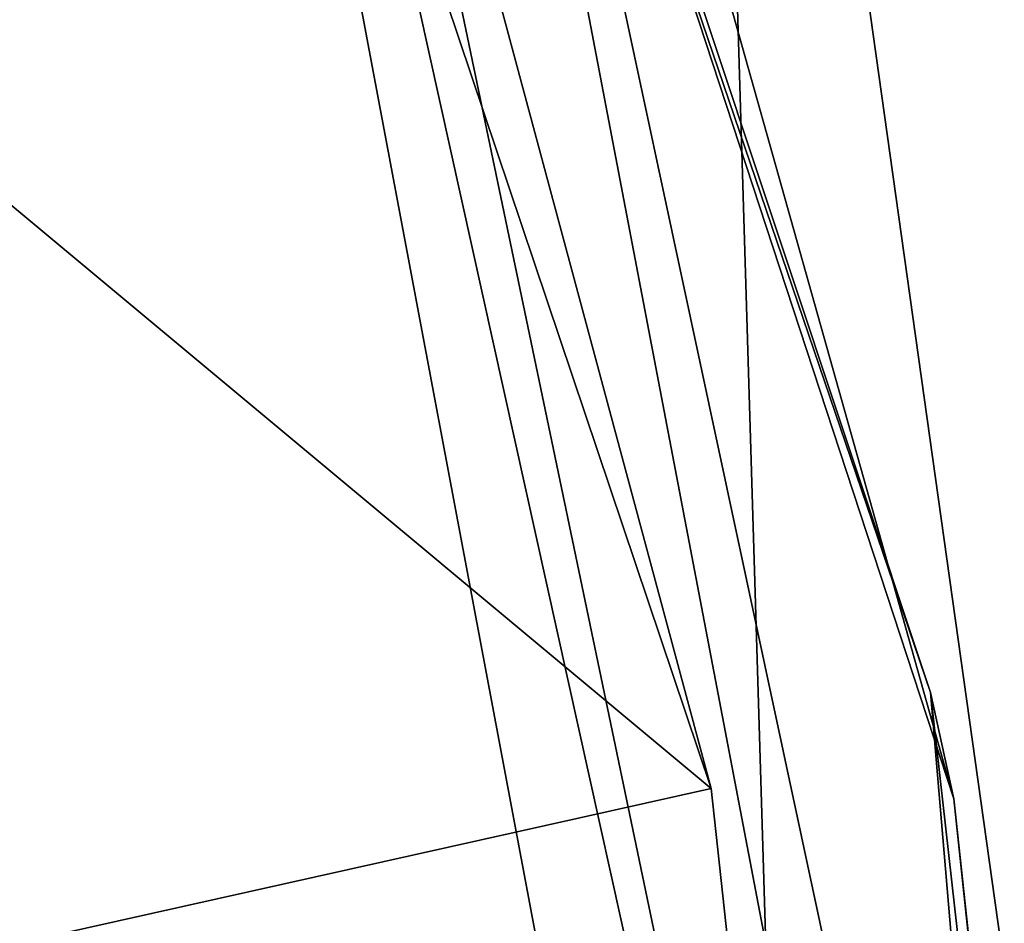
# Model space of a CAD drawing. Header units: millimetres. Extents: x -275 to 275, y -678 to 20.
# Tile 427 of 544: x -4.04 to -2.78, y -38.62 to -37.46. Entities that reach past the tile are written whole.
import ezdxf

# ---------------------------------------------------------------- set-up
doc = ezdxf.new("R2010")
doc.units = ezdxf.units.MM
doc.header["$LTSCALE"] = 65.185185
for name, color, linetype in [('362', 7, 'CONTINUOUS'), ('446', 7, 'CONTINUOUS'), ('448', 7, 'CONTINUOUS'), ('449', 7, 'CONTINUOUS'), ('450', 7, 'CONTINUOUS'), ('451', 7, 'CONTINUOUS')]:
    doc.layers.add(name, color=color, linetype=linetype)

msp = doc.modelspace()

# ---------------------------------------------------------------- linework, layer by layer
at = {"layer": '362', "linetype": 'CONTINUOUS'}
for points in [[(-2, -74.7, 19.85), (-2, 0, 19.85), (-4.0572, -6.3539, 19.0336), (-2, -74.7, 19.85)], [(-2, -74.7, 19.85), (-4.0572, -6.3539, 19.0336), (-4.1213, -74.7, 18.9713), (-2, -74.7, 19.85)]]:
    msp.add_3dface(points, dxfattribs=at)
at = {"layer": '446', "linetype": 'CONTINUOUS'}
for points in [[(-3.1547, -38.4462, -13.9456), (-5.9224, -36.1409, -14.5186), (-4.2033, -35.3317, -14.5211), (-3.1547, -38.4462, -13.9456)], [(-5.0091, -38.8602, -13.9443), (-5.9224, -36.1409, -14.5186), (-3.1547, -38.4462, -13.9456), (-5.0091, -38.8602, -13.9443)], [(-2.8001, -41.7104, -13.3424), (-5.0091, -38.8602, -13.9443), (-3.1547, -38.4462, -13.9456), (-2.8001, -41.7104, -13.3424)]]:
    msp.add_3dface(points, dxfattribs=at)
at = {"layer": '448', "linetype": 'CONTINUOUS'}
for points in [[(-3.9522, -35.1598, -14.2252), (-2.5879, -41.6923, -13.2563), (-4.0198, -35.2307, -14.4377), (-3.9522, -35.1598, -14.2252)], [(-2.5879, -41.6923, -13.2563), (-3.9522, -35.1598, -14.2252), (-2.8745, -38.3238, -13.6512), (-2.5879, -41.6923, -13.2563)], [(-3.1547, -38.4462, -13.9456), (-4.2033, -35.3317, -14.5211), (-4.0198, -35.2307, -14.4377), (-3.1547, -38.4462, -13.9456)], [(-2.5879, -41.6923, -13.2563), (-2.8001, -41.7104, -13.3424), (-4.0198, -35.2307, -14.4377), (-2.5879, -41.6923, -13.2563)], [(-2.8001, -41.7104, -13.3424), (-3.1547, -38.4462, -13.9456), (-4.0198, -35.2307, -14.4377), (-2.8001, -41.7104, -13.3424)], [(-2.5001, -41.6503, -13.0482), (-2.5879, -41.6923, -13.2563), (-2.8745, -38.3238, -13.6512), (-2.5001, -41.6503, -13.0482)]]:
    msp.add_3dface(points, dxfattribs=at)
at = {"layer": '449', "linetype": 'CONTINUOUS'}
for points in [[(-2.8745, -38.3238, -13.6512), (-3.9522, -35.1598, -14.2252), (-3.8636, -35.3533, -10.15), (-2.8745, -38.3238, -13.6512)], [(-2.8447, -38.4596, -6.65), (-2.8745, -38.3238, -13.6512), (-3.8636, -35.3533, -10.15), (-2.8447, -38.4596, -6.65)], [(-3.8636, -35.3533, -6.65), (-2.8447, -38.4596, -6.65), (-3.8636, -35.3533, -10.15), (-3.8636, -35.3533, -6.65)], [(-2.5001, -41.6503, -13.0482), (-2.8745, -38.3238, -13.6512), (-2.8447, -38.4596, -6.65), (-2.5001, -41.6503, -13.0482)], [(-2.5, -41.7104, -6.65), (-2.5001, -41.6503, -13.0482), (-2.8447, -38.4596, -6.65), (-2.5, -41.7104, -6.65)]]:
    msp.add_3dface(points, dxfattribs=at)
at = {"layer": '450', "linetype": 'CONTINUOUS'}
for points in [[(-2.8447, -38.4596, -6.65), (-3.8636, -35.3533, -6.65), (-3.7017, -35.4139, -6.3212), (-2.8447, -38.4596, -6.65)], [(-2.3536, -41.7104, -6.2964), (-2.5, -41.7104, -6.65), (-3.7017, -35.4139, -6.3212), (-2.3536, -41.7104, -6.2964)], [(-2.5, -41.7104, -6.65), (-2.8447, -38.4596, -6.65), (-3.7017, -35.4139, -6.3212), (-2.5, -41.7104, -6.65)], [(-3.2122, -35.6013, -6.15), (-2.3536, -41.7104, -6.2964), (-3.7017, -35.4139, -6.3212), (-3.2122, -35.6013, -6.15)], [(-2.306, -38.5963, -6.15), (-2.3536, -41.7104, -6.2964), (-3.2122, -35.6013, -6.15), (-2.306, -38.5963, -6.15)]]:
    msp.add_3dface(points, dxfattribs=at)
at = {"layer": '451', "linetype": 'CONTINUOUS'}
msp.add_3dface([(-2.306, -38.5963, -6.15), (-3.2122, -35.6013, -6.15), (-2.2579, -36.3018, -6.15), (-2.306, -38.5963, -6.15)], dxfattribs=at)

doc.saveas('drawing.dxf')
